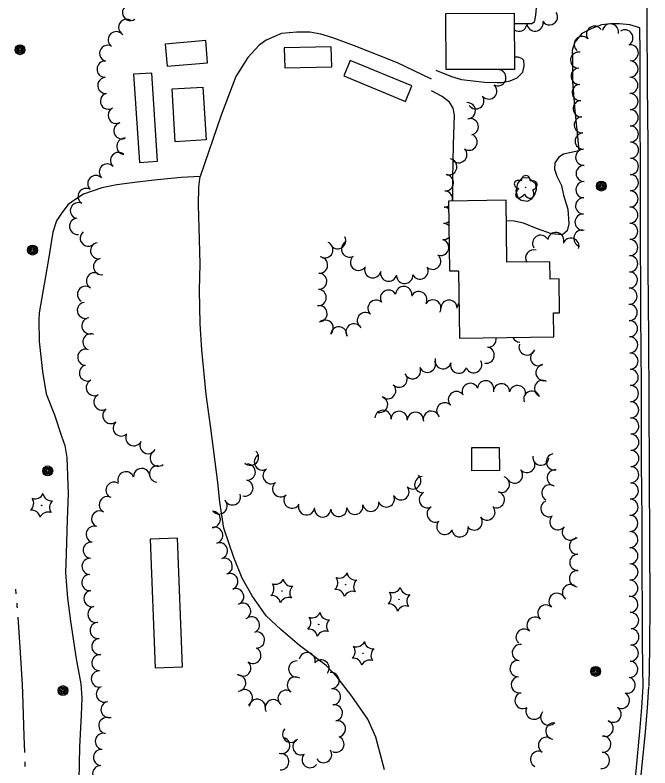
# Model space of a CAD drawing. Extents: x 588843 to 2552415, y 180129 to 269402.
# Drawn here: x 606914.3 to 607200.2, y 183707.7 to 184046.5 of the extents above; entities that cross this region are included whole.
import ezdxf

# ---------------------------------------------------------------- set-up
doc = ezdxf.new("R2010")
doc.units = 0
for name, color, linetype in [('E_BLD', 7, 'Continuous'), ('E_DWY', 7, 'Continuous'), ('E_LAND_TreeLine_P', 7, 'Continuous'), ('E_LAND_Vegetation', 7, 'Continuous'), ('E_MISCPROP', 7, 'Continuous'), ('E_RDWY', 7, 'Continuous'), ('E_RDWY_C_and_G', 7, 'Continuous'), ('E_WTR_P', 7, 'Continuous')]:
    doc.layers.add(name, color=color, linetype=linetype)

# ---------------------------------------------------------------- blocks, each defined once
blk = doc.blocks.new('POLE_2')
at = {"layer": 'E_MISCPROP'}
for radius in [14.6, 11, 7.32, 3.66]:
    blk.add_circle((0, 0), radius, dxfattribs=at)
blk = doc.blocks.new('CTRE_3')
at = {"layer": 'E_LAND_Vegetation'}
blk.add_circle((0, 0), 0.733, dxfattribs=at)
for centre, start, end in [((-39.3, 29.4), 280.2067, 5.9716), ((5.9, 49), 220.2113, 305.9762), ((45.4, 19.3), 160.2113, 245.9762), ((-45.4, -19.3), 340.2113, 65.9762), ((39.5, -29.6), 100.2511, 185.9272), ((-5.9, -49), 40.2113, 125.9762)]:
    blk.add_arc(centre, 25.8, start, end, dxfattribs=at)
blk = doc.blocks.new('DTRE_3')
at = {"layer": 'E_LAND_Vegetation'}
blk.add_circle((-0.6, 0), 0.601, dxfattribs=at)
for centre, major_axis, ratio in [((-6.1, 17.5), (4.5, -16.3), 0.782863), ((13.3, 9), (-17.3, -9.6), 0.691916), ((-19.3, 0.5), (16.2, -0.4), 0.832022), ((-8.2, -17.2), (5.9, 15.9), 0.716896), ((11.6, -12.2), (-16.4, 15), 0.560249)]:
    blk.add_ellipse(centre, major_axis=major_axis, ratio=ratio, start_param=1.570796, end_param=4.712389, dxfattribs=at)

msp = doc.modelspace()

# ---------------------------------------------------------------- linework, layer by layer
at = {"layer": 'E_BLD'}
for points in [[(607108.35, 184047.24), (607139.09, 184047.33), (607139.16, 184022.08), (607108.43, 184021.98)], [(607000.2, 184035.04), (606982, 184033.49), (606982.84, 184023.52), (607001.05, 184025.07)], [(607056.74, 184032.19), (607035.55, 184031.73), (607035.75, 184022.76), (607056.93, 184023.22)], [(607093.04, 184014.61), (607065.29, 184026.1), (607062.39, 184019.12), (607090.15, 184007.62)], [(606967.72, 184019.89), (606970.3, 183980.19), (606978.43, 183980.72), (606975.85, 184020.42)], [(606998.91, 184014.12), (607000.35, 183990.36), (606986.5, 183989.52), (606985.07, 184013.28)], [(607135.39, 183963.19), (607109.52, 183962.81), (607109.98, 183931.42), (607113.97, 183931.48), (607114.42, 183901.05), (607156.87, 183901.67), (607156.71, 183912.47), (607159.48, 183912.51), (607159.26, 183927.8), (607155.2, 183927.74), (607155.09, 183935.54), (607135.8, 183935.26)], [(607119.93, 183851.84), (607132.32, 183851.95), (607132.42, 183841.52), (607120.03, 183841.41)], [(606975.16, 183810.6), (606977.44, 183752.76), (606989.77, 183753.25), (606987.49, 183811.08)]]:
    msp.add_lwpolyline(points, close=True, dxfattribs=at)
at = {"layer": 'E_DWY'}
for points in [[(607195.43, 184065.95), (607193.73, 184064.59), (607189.22, 184061.45), (607185.35, 184059.74), (607181.71, 184058.81), (607177.23, 184059.08), (607171.3, 184059.69), (607166.34, 184059.88), (607162.25, 184060.13), (607155.32, 184060.11), (607151.42, 184060.16), (607150.23, 184059.52), (607149.63, 184056.62), (607148.66, 184046.51), (607148.05, 184043.41), (607147.04, 184042.57), (607139.1, 184042.62)], [(607195.58, 184040.79), (607191.13, 184042.07), (607186.56, 184042.53), (607182.37, 184042.6), (607178.45, 184042.16), (607173.99, 184040.48), (607169.52, 184038.21), (607166.35, 184034.33), (607165.23, 184030.67), (607165.29, 184027.05), (607165.37, 184016.42), (607166.43, 184003.4), (607167.56, 183991.95), (607168.18, 183985.39), (607161.3, 183983.89), (607159.1, 183982.61), (607157.35, 183980.04), (607157.24, 183977.12), (607158.29, 183973.96), (607160.37, 183969.78), (607161.28, 183965.46), (607163.28, 183959.23), (607163.62, 183952.59), (607162.91, 183949.39), (607160.79, 183947.62), (607155.93, 183948), (607149.1, 183950.41), (607143.24, 183952.88), (607139.08, 183953.72), (607135.52, 183953.85)], [(607101.91, 184017.65), (607086.49, 184025.07), (607067.17, 184032.73), (607057.45, 184036.32), (607052.05, 184037.9), (607047.02, 184038.87), (607041.16, 184038.9), (607034.31, 184038.18), (607027.46, 184035.23), (607024.26, 184033.01), (607019.17, 184027.44), (607013.67, 184018.87), (607007.15, 184001.47), (606997.71, 183973.93)], [(607103.82, 184021.68), (607110.83, 184018.87), (607115.37, 184017.53), (607119.25, 184017.09), (607125.66, 184016.36), (607131.41, 184016.14), (607133.56, 184016.25), (607137.19, 184016.89), (607140.37, 184018.33), (607143, 184020.77), (607143.5, 184023.68), (607143.4, 184026.02), (607142.56, 184027.03), (607140.82, 184027.58), (607139.15, 184027.55)], [(607111.49, 183962.84), (607111.41, 183972.72), (607111.72, 183988.32), (607112.05, 183996.99), (607112.22, 184001.47), (607111.65, 184004.62), (607110, 184007.31), (607106.59, 184009.88), (607101.9, 184012.4)], [(606997.71, 183973.93), (606989.2, 183973.37), (606978.53, 183972.32), (606970.5, 183971.55), (606960.21, 183970.19), (606953.42, 183968.79), (606945.22, 183965.98), (606940.41, 183962.85), (606938.1, 183961.08), (606935.12, 183957.1), (606933.05, 183953.96), (606931.29, 183948.76), (606929.24, 183935.76), (606925.13, 183912.51), (606925, 183909.19), (606925.13, 183899.63), (606926.76, 183886.1), (606928.42, 183876.09), (606932.06, 183866.68), (606935.3, 183857), (606936.7, 183852.85), (606937.67, 183847.35), (606938.31, 183831.03), (606937.87, 183819.44), (606937.38, 183804.05), (606937.05, 183795.47), (606937.89, 183784.13), (606939.34, 183773.73), (606941.92, 183756.85), (606944.02, 183745.55), (606944.37, 183739.2), (606944.07, 183731.41), (606943.33, 183717.19), (606943.05, 183702.08)], [(607080.64, 183706.8), (607076.81, 183721.58), (607073.22, 183729.61), (607065.91, 183740.04), (607059.31, 183748.58), (607054.44, 183753.84), (607042.39, 183762.79), (607034.08, 183769.93), (607027.39, 183776.14), (607021.1, 183785.16), (607016.53, 183793.14), (607012.78, 183802.46), (607008.3, 183815.61), (607006.51, 183827.29), (607005.67, 183836.1), (607002.51, 183860.61), (607000.45, 183875.71), (606998.49, 183895.88), (606997.67, 183907.52), (606997.46, 183922.65), (606997.71, 183934.35), (606997.46, 183945.48), (606996.88, 183961.11), (606997.09, 183969.1), (606997.71, 183973.93)]]:
    msp.add_lwpolyline(points, dxfattribs=at)
msp.add_lwpolyline([(607148.69, 183970.52), (607145.87, 183973.17), (607144.02, 183973.33), (607142.55, 183973.1), (607140.51, 183970.74), (607139.8, 183967.45), (607140.65, 183964.29), (607142.17, 183963.16), (607145.08, 183962.76), (607146.97, 183963.86), (607148.32, 183965.76), (607149.08, 183967.97), (607149.12, 183968.94)], close=True, dxfattribs=at)
at = {"layer": 'E_LAND_TreeLine_P'}
for centre, radius, start, end in [((606966.35, 184047.68), 3.65, 123.1257, 303.1257), ((606964.59, 184041.01), 3.65, 61.2494, 241.2494), ((607154.98, 184045.74), 3.65, 213.1769, 33.1769), ((607141.21, 184042.86), 3.65, 234.7992, 349.5386), ((607148.45, 184042.95), 3.65, 185.8417, 5.8417), ((607175.28, 184037.93), 3.65, 33.9338, 213.9338), ((607182.42, 184038.92), 3.65, 348.9044, 168.9044), ((606959.89, 184035.45), 3.65, 53.4684, 233.4684), ((607188.9, 184036.26), 3.65, 303.3522, 123.3522), ((607169.71, 184033.3), 3.65, 48.4138, 228.4138), ((606956.06, 184029.33), 3.65, 74.2786, 254.2786), ((607191.32, 184029.51), 3.65, 280.467, 100.467), ((607168.09, 184026.26), 3.65, 79.4706, 259.4706), ((606954.89, 184022.18), 3.65, 87.8145, 267.8145), ((607191.21, 184022.22), 3.65, 268.8196, 88.8196), ((607131.73, 184018.36), 3.66, 242.5368, 62.5368), ((607132.69, 184025.63), 3.66, 262.5521, 283.1141), ((607168.35, 184018.98), 3.65, 93.3557, 273.3557), ((606955.25, 184014.89), 3.65, 95.0514, 275.0514), ((607191.15, 184014.92), 3.65, 270.0824, 90.0824), ((607127.6, 184012.38), 3.66, 227.5788, 47.5788), ((607168.78, 184011.69), 3.65, 93.8687, 273.8687), ((606956.42, 184007.77), 3.65, 118.4834, 298.4834), ((607191.18, 184007.62), 3.65, 270.63, 90.63), ((607121.8, 184007.96), 3.66, 214.5173, 34.5173), ((607169.27, 184004.4), 3.65, 93.8687, 273.8687), ((606959.9, 184001.35), 3.65, 118.4834, 298.4834), ((607117.96, 184003.47), 3.66, 273.342, 93.342), ((607191.26, 184000.32), 3.65, 270.63, 90.63), ((607169.77, 183997.12), 3.65, 93.8687, 273.8687), ((606962.41, 183994.51), 3.65, 108.4889, 288.4889), ((607119.28, 183996.26), 3.66, 280.4078, 100.4078), ((607191.34, 183993.02), 3.65, 270.63, 90.63), ((606963.75, 183987.48), 3.65, 84.0628, 264.0628), ((607118.77, 183989.32), 3.66, 236.8507, 56.8507), ((607170.15, 183989.83), 3.65, 91.9245, 271.9245), ((607191.42, 183985.71), 3.65, 270.63, 90.63), ((606960.96, 183981.09), 3.65, 49.0031, 229.0031), ((607114.15, 183983.71), 3.66, 222.3633, 42.3633), ((607170.39, 183982.53), 3.65, 91.9245, 271.9245), ((607109.64, 183978.24), 3.66, 256.9034, 76.9034), ((607191.37, 183978.41), 3.65, 269.5933, 89.5933), ((606955.88, 183975.86), 3.65, 44.6044, 224.6044), ((607170.57, 183975.23), 3.65, 89.4205, 269.4205), ((606950.71, 183970.7), 3.65, 45.2511, 225.2511), ((607108.11, 183971.08), 3.66, 265.5239, 85.5239), ((607191.32, 183971.11), 3.65, 269.5933, 89.5933), ((607170.5, 183967.93), 3.65, 89.4205, 269.4205), ((606946.33, 183964.9), 3.65, 57.6544, 237.6544), ((607107.67, 183963.76), 3.66, 345.2692, 87.8145), ((607191.22, 183963.81), 3.65, 269.1365, 89.1365), ((607170.34, 183960.63), 3.65, 88.5585, 268.5585), ((606942.87, 183958.5), 3.65, 66.0131, 246.0131), ((607107.67, 183963.76), 3.66, 267.8145, 300.9657), ((607107.39, 183956.44), 3.66, 53.4338, 87.8145), ((607191.12, 183956.51), 3.65, 269.8201, 89.8201), ((607170.08, 183953.33), 3.65, 87.8145, 267.8145), ((606942.52, 183951.43), 3.65, 96.6349, 276.6349), ((607107.39, 183956.44), 3.66, 267.8145, 308.2435), ((607107.11, 183949.11), 3.66, 45.3618, 87.8145), ((607169.52, 183946.06), 3.65, 73.3937, 253.3937), ((607191.09, 183949.2), 3.65, 269.8201, 89.8201), ((606947.33, 183946.14), 3.65, 129.3906, 309.3906), ((607059.57, 183944.99), 3.66, 207.9559, 27.9559), ((607107.11, 183949.11), 3.66, 267.8145, 316.3154), ((607150.99, 183943.8), 3.65, 32.4068, 212.4068), ((607157.79, 183945.07), 3.65, 352.4587, 172.4587), ((606951.96, 183940.5), 3.65, 100.3433, 280.3433), ((607053.81, 183940.88), 3.66, 244.9408, 64.9408), ((607064.93, 183941.24), 3.66, 119.7354, 299.7354), ((607105.97, 183941.93), 3.66, 253.3704, 73.3704), ((607164.61, 183942.54), 3.65, 342.0633, 162.0633), ((607191.07, 183941.9), 3.65, 269.8201, 89.8201), ((607147.87, 183937.29), 3.65, 71.4249, 211.4298), ((606953.28, 183933.32), 3.65, 100.3433, 280.3433), ((607051.44, 183934.05), 3.66, 265.8049, 85.8049), ((607068.98, 183935.26), 3.66, 147.1372, 327.1372), ((607102.35, 183935.74), 3.66, 229.2733, 49.2733), ((607191.05, 183934.6), 3.65, 269.8201, 89.8201), ((607096.64, 183931.33), 3.66, 208.6523, 28.6523), ((606950.1, 183926.93), 3.65, 59.4018, 239.4018), ((607051.04, 183926.73), 3.66, 267.8145, 87.8145), ((607075.39, 183931.91), 3.66, 168.2213, 348.2213), ((607082.55, 183930.36), 3.66, 166.8109, 346.8109), ((607089.75, 183929.39), 3.66, 184.1547, 4.1547), ((607190.93, 183927.3), 3.65, 268.6959, 88.6959), ((606946.07, 183920.84), 3.65, 56.4574, 236.4574), ((607050.8, 183919.4), 3.66, 268.4511, 88.4511), ((607082.47, 183919.14), 3.66, 29.7354, 209.7354), ((607089.33, 183920.75), 3.66, 357.8145, 177.8145), ((607190.76, 183920), 3.65, 268.6959, 88.6959), ((607096.15, 183918.45), 3.66, 334.065, 154.065), ((606946.01, 183913.63), 3.65, 99.3283, 279.3283), ((607051.2, 183912.13), 3.66, 281.8507, 101.8507), ((607076.86, 183914.56), 3.66, 47.7648, 227.7648), ((607102.45, 183914.71), 3.66, 329.3716, 149.3716), ((607109.74, 183914.58), 3.66, 0.4775, 180.4775), ((607117.06, 183914.55), 3.66, 141.606, 172.8447), ((607190.85, 183912.69), 3.65, 270.8577, 90.8577), ((607072.08, 183909.01), 3.66, 52.1866, 232.1866), ((606948.04, 183906.7), 3.65, 98.5988, 278.5988), ((607053.98, 183905.62), 3.66, 313.4305, 133.4305), ((607190.96, 183905.39), 3.65, 270.8577, 90.8577), ((607060.11, 183902.56), 3.66, 354.8407, 174.8407), ((607066.96, 183903.93), 3.66, 30.7197, 210.7197), ((606948.5, 183899.43), 3.65, 69.1027, 249.1027), ((607127.35, 183900.68), 3.65, 266.7336, 9.7568), ((607141.74, 183903.01), 3.65, 206.0926, 267.8145), ((607191.07, 183898.09), 3.65, 270.8577, 90.8577), ((606946.21, 183892.54), 3.65, 86.8904, 266.8904), ((607126.44, 183893.45), 3.65, 260.8132, 80.8132), ((607144.88, 183897.17), 3.65, 159.8866, 339.8866), ((607150.06, 183892.35), 3.65, 121.1808, 301.1808), ((607191.18, 183890.79), 3.65, 270.8577, 90.8577), ((606946.93, 183885.46), 3.65, 115.084, 295.084), ((607100.02, 183889.38), 3.65, 202.4913, 22.4913), ((607107.06, 183891), 3.65, 163.5644, 343.5644), ((607114.05, 183888.94), 3.65, 163.5142, 343.5142), ((607120.83, 183889.19), 3.65, 207.1245, 27.1245), ((607152.49, 183885.61), 3.65, 99.5828, 279.5828), ((607093.34, 183886.46), 3.65, 202.8981, 22.8981), ((607191.29, 183883.49), 3.65, 270.8577, 90.8577), ((606950.02, 183878.85), 3.65, 115.084, 295.084), ((607087.25, 183882.64), 3.65, 222.8145, 42.8145), ((607126.22, 183878.34), 3.65, 355.8049, 175.8049), ((607151.82, 183878.5), 3.65, 60.4069, 240.4069), ((607082.13, 183877.45), 3.65, 226.8287, 46.8287), ((607119.25, 183877.16), 3.65, 24.3795, 204.3795), ((607133.34, 183876.97), 3.65, 0.6769, 180.6769), ((607140.57, 183876.17), 3.65, 347.5096, 167.5096), ((607191.38, 183876.18), 3.65, 270.6511, 90.6511), ((606953.46, 183872.41), 3.65, 118.5334, 298.5334), ((607113.07, 183873.47), 3.65, 44.6232, 224.6232), ((607147, 183873.64), 3.65, 18.0393, 198.0393), ((607078.46, 183871.31), 3.65, 249.1155, 69.1155), ((607107.79, 183868.44), 3.65, 42.2983, 222.2983), ((607191.47, 183868.88), 3.65, 270.6511, 90.6511), ((606957.49, 183866.33), 3.65, 124.9454, 304.9454), ((607080, 183865.01), 3.65, 355.7691, 175.7691), ((607087.28, 183864.54), 3.65, 357.8145, 177.8145), ((607094.56, 183864.18), 3.65, 358.8196, 178.8196), ((607101.78, 183864.66), 3.65, 14.835, 194.835), ((607191.55, 183861.58), 3.65, 270.6511, 90.6511), ((606962.16, 183860.73), 3.65, 132.8145, 312.8145), ((606967.81, 183856.31), 3.65, 155.4343, 335.4343), ((607191.57, 183854.28), 3.65, 269.8917, 89.8917), ((606974.2, 183852.77), 3.65, 150.5149, 330.5149), ((606978.78, 183847.12), 3.65, 128.0943, 308.0943), ((607020.32, 183847.55), 3.65, 226.7597, 46.7597), ((607025.71, 183845.39), 3.65, 121.5045, 301.5045), ((607157.14, 183845.43), 3.65, 100.8838, 280.8838), ((607191.55, 183846.98), 3.65, 269.8917, 89.8917), ((607144.79, 183844.26), 3.65, 220.5239, 40.5239), ((607151.08, 183847.57), 3.65, 173.2767, 353.2767), ((606971.33, 183838.86), 3.65, 1.3908, 181.3908), ((606978.47, 183839.96), 3.65, 84.544, 264.544), ((607018.89, 183840.86), 3.65, 267.8145, 87.8145), ((607029.62, 183839.22), 3.65, 124.8344, 304.8344), ((607139.24, 183839.51), 3.65, 220.5239, 40.5239), ((607157.55, 183838.22), 3.65, 83.3473, 263.3473), ((607191.52, 183839.67), 3.65, 268.6959, 88.6959), ((606964.24, 183837.39), 3.65, 17.6466, 197.6466), ((607093.42, 183836.85), 3.65, 226.2619, 46.2619), ((607097.88, 183835.21), 3.65, 93.0089, 273.0089), ((607133.32, 183835.33), 3.65, 249.7802, 69.7802), ((606958.9, 183832.69), 3.65, 56.1131, 236.1131), ((607017.84, 183833.67), 3.65, 256.0462, 76.0462), ((607033.94, 183833.35), 3.65, 131.2937, 311.2937), ((607155.13, 183831.48), 3.65, 60.7424, 240.7424), ((607191.36, 183832.37), 3.65, 268.6959, 88.6959), ((607088.08, 183831.94), 3.65, 212.1014, 32.1014), ((607099.94, 183828.38), 3.65, 117.7961, 297.7961), ((607131.05, 183828.4), 3.65, 254.6805, 74.6805), ((606955.86, 183826.14), 3.65, 61.8252, 241.8252), ((607006.19, 183825.6), 3.65, 221.8435, 41.8435), ((607012.24, 183829.66), 3.65, 201.17, 21.17), ((607039.03, 183828.2), 3.65, 151.2494, 331.2494), ((607081.51, 183828.76), 3.65, 205.2221, 25.2221), ((607191.19, 183825.07), 3.65, 268.6959, 88.6959), ((607045.59, 183825.16), 3.65, 172.4999, 352.4999), ((607060.12, 183824.46), 3.65, 184.9395, 4.9395), ((607067.35, 183825.44), 3.65, 190.6501, 10.6501), ((607074.52, 183826.82), 3.65, 191.1747, 11.1747), ((607103.48, 183821.99), 3.65, 119.3187, 299.3187), ((607126.8, 183822.9), 3.65, 220.6934, 40.6934), ((607154.69, 183824.38), 3.65, 115.7118, 295.7118), ((606952.41, 183819.71), 3.65, 61.8252, 241.8252), ((607003.16, 183819.56), 3.65, 269.3626, 89.3626), ((607052.83, 183824.23), 3.65, 179.1467, 359.1467), ((607191.12, 183817.77), 3.65, 270.171, 90.171), ((607107.85, 183816.39), 3.65, 148.8635, 328.8635), ((607121.05, 183818.41), 3.65, 215.5776, 35.5776), ((607158.73, 183818.49), 3.65, 140.1882, 320.1882), ((606949.98, 183812.84), 3.65, 71.9551, 251.9551), ((607004.23, 183812.42), 3.65, 286.4724, 106.4724), ((607114.69, 183815.27), 3.65, 186.3034, 6.3034), ((607164.37, 183813.84), 3.65, 140.7414, 320.7414), ((607167.58, 183807.48), 3.65, 91.318, 271.318), ((607191.14, 183810.47), 3.65, 270.171, 90.171), ((606948.65, 183805.69), 3.65, 83.8693, 263.8693), ((607006.35, 183805.43), 3.65, 287.3511, 107.3511), ((607191.16, 183803.16), 3.65, 270.171, 90.171), ((606948.1, 183798.42), 3.65, 87.8145, 267.8145), ((607008.53, 183798.46), 3.65, 287.3511, 107.3511), ((607167.74, 183800.18), 3.65, 91.318, 271.318), ((607191.17, 183795.86), 3.65, 269.5933, 89.5933), ((606948.06, 183791.13), 3.65, 96.9561, 276.9561), ((607011.03, 183791.6), 3.65, 291.2432, 111.2432), ((607167.58, 183792.89), 3.65, 87.8145, 267.8145), ((607191.11, 183788.56), 3.65, 269.5933, 89.5933), ((606948.96, 183783.88), 3.65, 104.1283, 284.1283), ((607013.67, 183784.79), 3.65, 291.2432, 111.2432), ((607164.38, 183786.62), 3.65, 53.1193, 233.1193), ((607158.31, 183782.71), 3.65, 46.9001, 226.9001), ((607191.1, 183781.26), 3.65, 273.0089, 93.0089), ((606950.74, 183776.8), 3.65, 104.1283, 284.1283), ((607016.82, 183778.2), 3.65, 295.7118, 115.7118), ((607153.32, 183777.38), 3.65, 46.9001, 226.9001), ((607191.49, 183773.97), 3.65, 273.0089, 93.0089), ((607020.76, 183772.07), 3.65, 295.2542, 115.2542), ((607148.43, 183771.96), 3.65, 48.0089, 228.0089), ((606951.76, 183769.58), 3.65, 96.1652, 276.1652), ((607143.53, 183766.55), 3.65, 47.8276, 227.8276), ((607191.58, 183766.67), 3.65, 268.2803, 88.2803), ((607023.03, 183765.29), 3.65, 267.8145, 87.8145), ((606952.54, 183762.32), 3.65, 96.1652, 276.1652), ((607021.43, 183758.34), 3.65, 242.3511, 62.3511), ((607141.83, 183759.61), 3.65, 81.4274, 261.4274), ((607191.36, 183759.37), 3.65, 268.2803, 88.2803), ((606952.54, 183755.04), 3.65, 85.8049, 265.8049), ((607045.85, 183755.95), 3.65, 348.3522, 168.3522), ((607016.91, 183752.65), 3.65, 228.8869, 48.8869), ((607041.16, 183752.2), 3.65, 87.8145, 267.8145), ((607052.15, 183752.7), 3.65, 320.5105, 140.5105), ((607140.8, 183752.39), 3.65, 93.0089, 273.0089), ((607191.1, 183752.07), 3.65, 267.8145, 87.8145), ((606952.29, 183747.74), 3.65, 88.5306, 268.5306), ((607056.6, 183746.98), 3.65, 275.2141, 95.2141), ((607014.6, 183745.89), 3.65, 272.2132, 92.2132), ((607040.54, 183745.01), 3.65, 56.8507, 236.8507), ((607141.36, 183745.12), 3.65, 102.3489, 282.3489), ((607189.92, 183744.91), 3.65, 254.9789, 74.9789), ((606954.54, 183740.93), 3.65, 114.0558, 294.0558), ((607017.63, 183739.35), 3.65, 298.7782, 118.7782), ((607057.26, 183739.71), 3.65, 275.2141, 95.2141), ((607036.37, 183739.02), 3.65, 53.6284, 233.6284), ((607143.01, 183738.03), 3.65, 122.4386, 302.4386), ((607187.34, 183738.12), 3.65, 242.6996, 62.6996), ((606956.68, 183733.97), 3.65, 104.3188, 284.3188), ((607023.42, 183734.99), 3.65, 354.4967, 174.4967), ((607030.58, 183734.82), 3.65, 28.1381, 208.1381), ((607058.11, 183732.47), 3.65, 280.4338, 100.4338), ((607147.99, 183733.21), 3.65, 160.8237, 340.8237), ((607154.62, 183730.56), 3.65, 138.779, 318.779), ((607183.6, 183731.87), 3.65, 235.9485, 55.9485), ((606955.68, 183726.76), 3.65, 81.2325, 261.2325), ((607059.49, 183725.29), 3.65, 281.4649, 101.4649), ((607156.92, 183724.28), 3.65, 82.6201, 262.6201), ((607180.04, 183725.54), 3.65, 248.6355, 68.6355), ((606954.09, 183719.63), 3.65, 77.0302, 257.0302), ((607038.46, 183722.77), 3.65, 135.6769, 315.6769), ((607034.42, 183717.82), 3.65, 250.1644, 70.1644), ((607043.06, 183717.22), 3.65, 115.1141, 295.1141), ((607058.82, 183718.4), 3.65, 244.1851, 64.1851), ((607153.64, 183717.89), 3.65, 56.9766, 236.9766), ((607178.96, 183718.39), 3.65, 266.4666, 86.4666), ((606953.26, 183712.39), 3.65, 85.4035, 265.4035), ((607034, 183710.53), 3.65, 264.6347, 84.6347), ((607047.17, 183711.43), 3.65, 143.3755, 323.3755), ((607053.26, 183713.68), 3.65, 212.5096, 32.5096), ((607150.04, 183711.55), 3.65, 61.6676, 241.6676), ((607178.41, 183711.11), 3.65, 265.1096, 85.1096), ((606952.91, 183705.1), 3.65, 88.9489, 268.9489)]:
    msp.add_arc(centre, radius, start, end, dxfattribs=at)
at = {"layer": 'E_RDWY'}
msp.add_lwpolyline([(607199.65, 184206.93), (607199.54, 184181.43), (607199.46, 184157.06), (607199.02, 184125.31), (607198.84, 184100.25), (607198.82, 184068.23), (607198.84, 184044.02), (607198.95, 184015.26), (607199.2, 183988.2), (607199.3, 183961.67), (607199.24, 183933.09), (607199.56, 183900.97), (607199.77, 183872.72), (607199.91, 183840.35), (607200.07, 183808.58), (607200.2, 183782.65), (607199.99, 183761.54), (607199.68, 183744.42)], dxfattribs=at)
at = {"layer": 'E_RDWY_C_and_G'}
for points in [[(607195.82, 184000.78), (607195.77, 184016.28), (607195.8, 184029.58), (607195.58, 184040.79)], [(607195.99, 183941.15), (607195.97, 183964.38), (607195.93, 183977.86), (607195.82, 184000.78)], [(607196.37, 183880.27), (607196.14, 183911.49), (607196.04, 183926.64), (607195.99, 183941.15)], [(607196.39, 183843.79), (607196.38, 183860.36), (607196.37, 183880.27)], [(607196.76, 183794.84), (607196.68, 183806.43), (607196.72, 183818.71), (607196.54, 183833.09), (607196.39, 183843.79)], [(607197.2, 183744.41), (607197.02, 183752.29), (607196.88, 183765.43), (607196.83, 183779.86), (607196.76, 183794.84)], [(607195.65, 183724.05), (607196.59, 183734.88), (607197.2, 183744.41)], [(607198.14, 183723.83), (607199.09, 183734.69), (607199.69, 183744.25)], [(607186.34, 183627.57), (607187.77, 183641.18), (607188.81, 183652.63), (607190.19, 183668.19), (607191.14, 183677.22), (607192.41, 183690), (607193.95, 183706.39), (607195.65, 183724.05)], [(607188.83, 183627.31), (607190.26, 183640.94), (607191.3, 183652.41), (607192.68, 183667.94), (607193.63, 183676.97), (607194.9, 183689.76), (607196.44, 183706.15), (607198.14, 183723.81)]]:
    msp.add_lwpolyline(points, dxfattribs=at)
at = {"layer": 'E_WTR_P'}
for points in [[(606914.59, 183788.09), (606914.76, 183785.99)], [(606915.1, 183781.8), (606915.21, 183780.47), (606915.27, 183779.71)], [(606915.57, 183775.52), (606916.56, 183761.98), (606917.51, 183745.1)], [(606917.51, 183745.1), (606917.72, 183741.35), (606918.35, 183722.01), (606918.56, 183714.64)], [(606918.67, 183710.44), (606918.73, 183708.34)]]:
    msp.add_lwpolyline(points, dxfattribs=at)

# ---------------------------------------------------------------- block references
at = {"layer": 'E_LAND_Vegetation', "xscale": 0.1524003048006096, "yscale": 0.15240030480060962, "rotation": -89.93094396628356}
for name, p in [('DTRE_3', (607144.22, 183968.91)), ('CTRE_3', (606926.28, 183825.82)), ('CTRE_3', (607063.25, 183790.16)), ('CTRE_3', (607034.47, 183787.36)), ('CTRE_3', (607087.2, 183783.59)), ('CTRE_3', (607051.06, 183772.28)), ('CTRE_3', (607071.05, 183759.23))]:
    msp.add_blockref(name, p, dxfattribs=at)
at = {"layer": 'E_MISCPROP', "xscale": 0.15240030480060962, "yscale": 0.1524003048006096, "rotation": -0.18551892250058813}
for p in [(606916.58, 184030.93), (607178.32, 183969.56), (606922.21, 183940.77), (606929.05, 183841.4), (607175.74, 183751.14), (606935.91, 183742.51)]:
    msp.add_blockref('POLE_2', p, dxfattribs=at)

doc.saveas('drawing.dxf')
